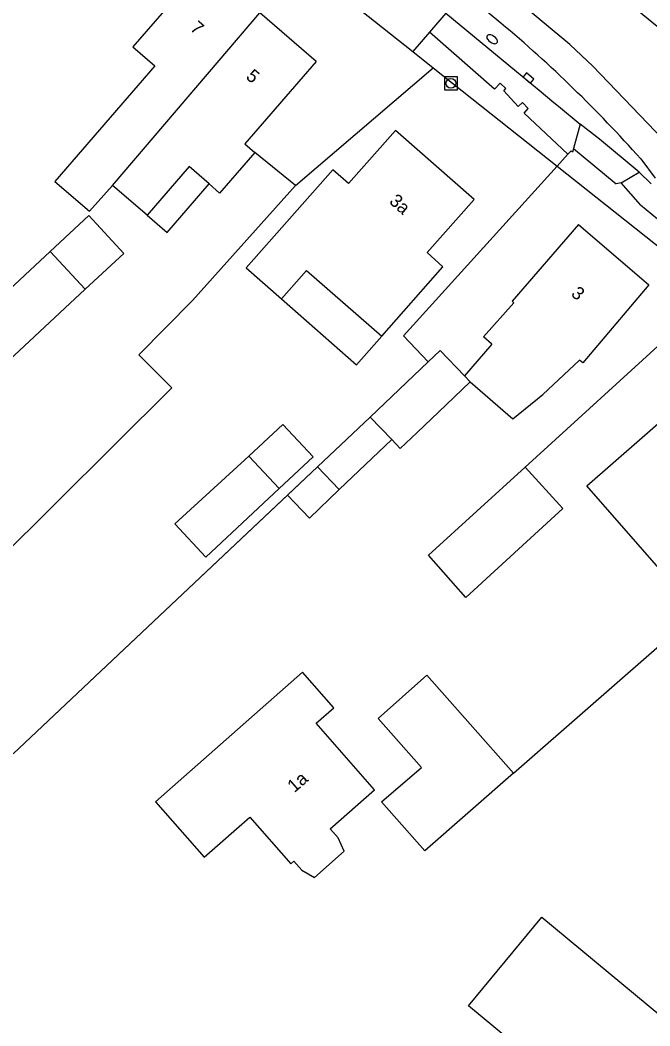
# Model space of a CAD drawing. Extents: x 136000 to 141000, y 400494 to 402006.
# Drawn here: x 137260.2 to 137308.3, y 401829.6 to 401906.5 of the extents above; entities that cross this region are included whole.
import ezdxf

# ---------------------------------------------------------------- set-up
doc = ezdxf.new("R2010")
doc.units = 0
for name, color, linetype in [('gg-afsc-erfafscheiding', 7, 'Continuous'), ('gg-afsc-hekwerk', 7, 'Continuous'), ('gg-afsc-muur', 7, 'Continuous'), ('gg-anno-huisnummerreeks BGT', 7, 'Continuous'), ('gg-bbg-bijgebouw', 7, 'Continuous'), ('gg-bbg-gedigitaliseerde bebouwing', 7, 'Continuous'), ('gg-bbg-gedigitaliseerde bebouwing onder overbouw', 7, 'Continuous'), ('gg-bbg-gedigitaliseerde bijgebouw', 7, 'Continuous'), ('gg-bbg-gedigitaliseerde overbouw', 7, 'Continuous'), ('gg-bbg-hoofdgebouw', 7, 'Continuous'), ('gg-bbg-luifel en loopbrug', 7, 'Continuous'), ('gg-bbg-onder overbouw', 7, 'Continuous'), ('gg-bbg-pand overbouw', 7, 'Continuous'), ('gg-bbg-tussenscheiding', 7, 'Continuous'), ('gg-knt-verharding', 7, 'Continuous'), ('gg-knt-verharding nz', 7, 'Continuous'), ('gg-kwrk-duiker nz buis', 7, 'Continuous'), ('gt-bbg-plantopografie pand', 7, 'Continuous'), ('gt-grn-vlakafsluiter', 7, 'Continuous'), ('gt-symb-brandkraan', 7, 'Continuous'), ('gt-symb-kolk', 7, 'Continuous'), ('gt-symb-rioolschacht', 7, 'Continuous')]:
    doc.layers.add(name, color=color, linetype=linetype)

# ---------------------------------------------------------------- blocks, each defined once
blk = doc.blocks.new('gt0-RS')
at = {"layer": 'gt-symb-rioolschacht'}
blk.add_lwpolyline([(-0.5, -0.5), (0.5, -0.5), (0.5, 0.5), (-0.5, 0.5)], close=True, dxfattribs=at)
blk.add_circle((0, 0), 0.375, dxfattribs=at)
blk = doc.blocks.new('gt0-BR')
at = {"layer": 'gt-symb-brandkraan'}
for centre, radius, start, end in [((-0.244, 0), 0.206, 107.56694, 252.43307), ((0.599, -2.664), 3, 106.89205, 107.56694), ((0, -0.691), 0.938, 73.10799, 106.89205), ((-0.599, -2.664), 3, 72.43309, 73.10799), ((0.244, 0), 0.206, 287.56695, 72.43309), ((0.599, 2.664), 3, 252.43307, 253.10797), ((0, 0.691), 0.938, 253.10797, 286.89206), ((-0.599, 2.664), 3, 286.89206, 287.56695)]:
    blk.add_arc(centre, radius, start, end, dxfattribs=at)
blk = doc.blocks.new('gt0-KOLK')
at = {"layer": 'gt-symb-kolk'}
blk.add_lwpolyline([(0, 0), (0.375, 0), (0.375, 0.4), (-0.375, 0.4), (-0.375, 0), (0, 0)], dxfattribs=at)

msp = doc.modelspace()

# ---------------------------------------------------------------- linework, layer by layer
at = {"layer": 'gg-afsc-erfafscheiding'}
for p, q in [((137281.227, 401893.848), (137278.119, 401896.379)), ((137302.432, 401896.399), (137302.309, 401896.503)), ((137273.369, 401885.063), (137281.227, 401893.848))]:
    msp.add_line(p, q, dxfattribs=at)
at = {"layer": 'gg-afsc-hekwerk'}
for p, q in [((137296.454, 401901.233), (137291.488, 401905.586)), ((137298.275, 401899.901), (137297.181, 401901.087)), ((137302.073, 401896.243), (137298.718, 401899.387)), ((137302.073, 401896.243), (137301.254, 401895.34)), ((137302.309, 401896.503), (137302.073, 401896.243)), ((137298.798, 401872.316), (137314.551, 401886.693)), ((137298.798, 401872.316), (137313.438, 401885.677)), ((137253.018, 401859.753), (137271.767, 401878.386)), ((137253.018, 401859.753), (137271.767, 401878.386)), ((137286.949, 401876.158), (137259.634, 401850.424)), ((137297.917, 401848.944), (137325.17, 401872.778)), ((137280.62, 401870.196), (137259.634, 401850.424))]:
    msp.add_line(p, q, dxfattribs=at)
for points in [[(137301.254, 401895.34), (137289.49, 401882.365), (137291.383, 401880.374)], [(137301.254, 401895.34), (137289.49, 401882.365), (137291.383, 401880.374)], [(137271.767, 401878.386), (137269.251, 401880.926), (137273.369, 401885.063)], [(137271.767, 401878.386), (137269.251, 401880.926), (137273.369, 401885.063)]]:
    msp.add_lwpolyline(points, dxfattribs=at)
at = {"layer": 'gg-afsc-muur'}
for points in [[(137297.181, 401901.087), (137297.336, 401901.27), (137296.89, 401901.675), (137296.454, 401901.233)], [(137298.718, 401899.387), (137299.042, 401899.733), (137298.587, 401900.197), (137298.275, 401899.901)]]:
    msp.add_lwpolyline(points, dxfattribs=at)
at = {"layer": 'gg-bbg-bijgebouw'}
for p, q in [((137292.3, 401881.246), (137291.383, 401880.374)), ((137291.383, 401880.374), (137286.949, 401876.158)), ((137277.674, 401873.164), (137279.99, 401870.7)), ((137282.917, 401872.359), (137280.62, 401870.196))]:
    msp.add_line(p, q, dxfattribs=at)
for points in [[(137265.153, 401885.93), (137259.328, 401880.505), (137256.636, 401883.396), (137262.461, 401888.82)], [(137279.99, 401870.7), (137274.373, 401865.443), (137271.996, 401867.983), (137277.674, 401873.164)], [(137298.798, 401872.316), (137301.675, 401869.166), (137294.273, 401862.371), (137291.405, 401865.602), (137298.798, 401872.316)], [(137297.917, 401848.944), (137291.12, 401842.992), (137287.826, 401846.753), (137290.876, 401849.375), (137287.556, 401853.114), (137291.281, 401856.42), (137297.917, 401848.944)]]:
    msp.add_lwpolyline(points, dxfattribs=at)
at = {"layer": 'gg-bbg-gedigitaliseerde bebouwing'}
for p, q in [((137277.363, 401897.034), (137278.119, 401896.379)), ((137296.254, 401881.742), (137294.15, 401879.305)), ((137296.254, 401881.742), (137295.624, 401882.285)), ((137302.969, 401880.503), (137300.153, 401877.871))]:
    msp.add_line(p, q, dxfattribs=at)
for points in [[(137274.24, 401910.76), (137268.801, 401904.457), (137270.471, 401903.016), (137262.835, 401894.166), (137265.47, 401891.892), (137267.243, 401893.85)], [(137278.119, 401896.379), (137275.433, 401893.281), (137274.631, 401893.976)], [(137280.173, 401885.183), (137282.086, 401887.369), (137287.833, 401882.342)], [(137294.593, 401878.84), (137297.85, 401876.027), (137300.153, 401877.871)]]:
    msp.add_lwpolyline(points, dxfattribs=at)
at = {"layer": 'gg-bbg-gedigitaliseerde bebouwing onder overbouw'}
for p, q in [((137273.091, 401895.311), (137269.885, 401891.582)), ((137274.631, 401893.976), (137273.091, 401895.311))]:
    msp.add_line(p, q, dxfattribs=at)
at = {"layer": 'gg-bbg-gedigitaliseerde bijgebouw'}
for p, q in [((137294.15, 401879.305), (137292.3, 401881.246)), ((137286.949, 401876.158), (137288.592, 401874.434)), ((137284.583, 401870.611), (137282.917, 401872.359))]:
    msp.add_line(p, q, dxfattribs=at)
for points in [[(137288.592, 401874.434), (137289.248, 401873.746), (137290.537, 401874.975), (137292.769, 401877.101), (137294.593, 401878.84)], [(137280.62, 401870.196), (137282.3, 401868.434), (137284.583, 401870.611)]]:
    msp.add_lwpolyline(points, dxfattribs=at)
at = {"layer": 'gg-bbg-gedigitaliseerde overbouw'}
msp.add_lwpolyline([(137269.885, 401891.582), (137271.416, 401890.268), (137274.631, 401893.976)], dxfattribs=at)
at = {"layer": 'gg-bbg-hoofdgebouw'}
for p, q in [((137282.82, 401903.33), (137278.502, 401907.07)), ((137282.82, 401903.33), (137277.363, 401897.034)), ((137269.885, 401891.582), (137267.243, 401893.85))]:
    msp.add_line(p, q, dxfattribs=at)
for points in [[(137287.833, 401882.342), (137292.496, 401887.638), (137291.317, 401888.735), (137294.899, 401892.781), (137288.897, 401898.067), (137285.295, 401894.021), (137284.098, 401895.049), (137277.453, 401887.562), (137280.173, 401885.183)], [(137302.88, 401890.89), (137297.816, 401885.017), (137297.937, 401884.902), (137295.624, 401882.285)], [(137302.88, 401890.89), (137308.253, 401886.261), (137303.205, 401880.303), (137302.969, 401880.503)], [(137310.094, 401863.379), (137303.511, 401870.894), (137312.179, 401878.481), (137318.745, 401870.946), (137310.094, 401863.379)], [(137270.515, 401846.745), (137274.249, 401842.504), (137277.731, 401845.571), (137280.87, 401842.005), (137281.103, 401842.21), (137281.717, 401841.512), (137282.68, 401840.948), (137284.953, 401842.976), (137284.501, 401843.99), (137283.886, 401844.688), (137287.279, 401847.674), (137282.812, 401852.748), (137284.155, 401853.931), (137281.763, 401856.648), (137270.515, 401846.745)]]:
    msp.add_lwpolyline(points, dxfattribs=at)
at = {"layer": 'gg-bbg-luifel en loopbrug'}
for p, q in [((137286.949, 401876.158), (137282.917, 401872.359)), ((137284.583, 401870.611), (137288.592, 401874.434))]:
    msp.add_line(p, q, dxfattribs=at)
for points in [[(137280.173, 401885.183), (137285.913, 401880.161), (137287.833, 401882.342)], [(137279.99, 401870.7), (137282.582, 401873.126), (137280.271, 401875.595), (137277.674, 401873.164)]]:
    msp.add_lwpolyline(points, dxfattribs=at)
at = {"layer": 'gg-bbg-onder overbouw'}
msp.add_line((137262.461, 401888.82), (137265.153, 401885.93), dxfattribs=at)
at = {"layer": 'gg-bbg-pand overbouw'}
msp.add_lwpolyline([(137262.461, 401888.82), (137265.427, 401891.566), (137268.106, 401888.672), (137265.153, 401885.93)], dxfattribs=at)
at = {"layer": 'gg-bbg-tussenscheiding'}
for p, q in [((137267.243, 401893.85), (137278.502, 401907.07)), ((137294.593, 401878.84), (137294.15, 401879.305))]:
    msp.add_line(p, q, dxfattribs=at)
at = {"layer": 'gg-knt-verharding'}
for p, q in [((137296.95, 401906.271), (137238.147, 401954.853)), ((137286.185, 401907.29), (137290.204, 401904.103)), ((137292.741, 401907.033), (137291.488, 401905.586)), ((137292.741, 401907.033), (137298.142, 401902.565)), ((137291.488, 401905.586), (137290.204, 401904.103)), ((137290.204, 401904.103), (137291.773, 401902.859)), ((137281.227, 401893.848), (137291.773, 401902.859)), ((137298.142, 401902.565), (137299.862, 401901.142)), ((137299.862, 401901.142), (137300.992, 401900.207)), ((137300.992, 401900.207), (137301.345, 401899.915)), ((137301.345, 401899.915), (137303.006, 401898.541)), ((137303.006, 401898.541), (137302.51, 401896.691)), ((137302.51, 401896.691), (137302.432, 401896.399)), ((137307.638, 401895.896), (137308.751, 401894.425)), ((137306.151, 401894.066), (137305.753, 401893.997)), ((137307.613, 401892.383), (137306.151, 401894.066))]:
    msp.add_line(p, q, dxfattribs=at)
msp.add_arc((137231.89, 401828.556), 101.353, 41.6373, 50.06542, dxfattribs=at)
at = {"layer": 'gg-knt-verharding nz'}
for p in [(137306.151, 401894.066), (137308.433, 401893.975)]:
    msp.add_line(p, (137307.531, 401894.874), dxfattribs=at)
for points in [[(137315.175, 401901.903), (137309.877, 401905.229), (137271.918, 401936.157), (137253.021, 401951.781), (137242.544, 401960.483), (137234.344, 401967.861), (137229.126, 401973.044)], [(137311.18, 401895.483), (137303.973, 401902.969), (137302.227, 401904.634), (137241.774, 401954.861), (137230.5, 401963.728), (137224.448, 401967.219)], [(137307.531, 401894.874), (137304.497, 401897.393), (137303.006, 401898.541)]]:
    msp.add_lwpolyline(points, dxfattribs=at)
at = {"layer": 'gg-kwrk-duiker nz buis'}
for p, q in [((137286.185, 401907.29), (137290.204, 401904.103)), ((137290.204, 401904.103), (137291.773, 401902.859))]:
    msp.add_line(p, q, dxfattribs=at)
msp.add_lwpolyline([(137291.773, 401902.859), (137301.254, 401895.34), (137313.216, 401885.853)], dxfattribs=at)
at = {"layer": 'gt-bbg-plantopografie pand'}
msp.add_lwpolyline([(137300.074, 401837.938), (137317.399, 401823.586), (137311.785, 401816.809), (137294.46, 401831.161), (137300.074, 401837.938)], dxfattribs=at)
at = {"layer": 'gt-grn-vlakafsluiter'}
for p, q in [((137302.51, 401896.691), (137305.753, 401893.997)), ((137307.613, 401892.383), (137308.925, 401891.323))]:
    msp.add_line(p, q, dxfattribs=at)

# ---------------------------------------------------------------- block references
at = {"layer": 'gt-symb-brandkraan', "rotation": 145.92839019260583}
msp.add_blockref('gt0-BR', (137296.276, 401905.043), dxfattribs=at)
at = {"layer": 'gt-symb-kolk', "rotation": -39.72486253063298}
msp.add_blockref('gt0-KOLK', (137298.93, 401901.917), dxfattribs=at)
at = {"layer": 'gt-symb-rioolschacht'}
msp.add_blockref('gt0-RS', (137293.122, 401901.675), dxfattribs=at)

# ---------------------------------------------------------------- texts
at = {"layer": 'gg-anno-huisnummerreeks BGT'}
for s, rotation, p in [('7', 319.1, (137273.118, 401905.779)), ('5', 319.1, (137277.377, 401902.091)), ('3a', 318.6, (137288.341, 401892.561)), ('3', 319.3, (137302.25, 401885.492)), ('1a', 41.4, (137281.154, 401847.401))]:
    msp.add_text(s, height=1, rotation=rotation, dxfattribs=at).set_placement(p)

doc.saveas('drawing.dxf')
